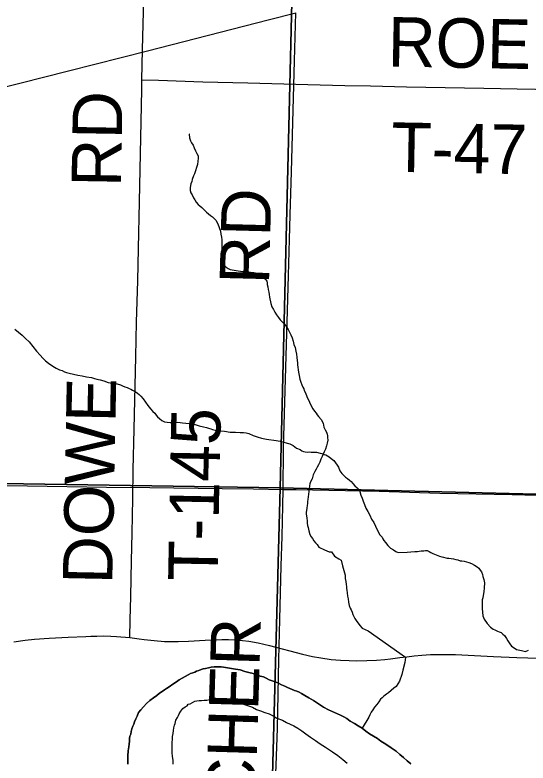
# Model space of a CAD drawing. Extents: x 2.4 to 73.1, y 4.5 to 25.6.
# Drawn here: x 46.9617 to 47.2564, y 22.9328 to 23.3621 of the extents above; entities that cross this region are included whole.
import ezdxf

# ---------------------------------------------------------------- set-up
doc = ezdxf.new("R2010")
doc.units = 0
for name, color, linetype in [('GM_X_Major_River', 7, 'Continuous'), ('GM_X_Minor_River', 7, 'Continuous'), ('GM_X_Section', 7, 'Continuous'), ('GM_X_State_Route', 7, 'Continuous'), ('GM_X_Township_Road', 7, 'Continuous'), ('GM_X_Township_Road_Text', 7, 'Continuous')]:
    doc.layers.add(name, color=color, linetype=linetype)

msp = doc.modelspace()

# ---------------------------------------------------------------- linework, layer by layer
at = {"layer": 'GM_X_Major_River'}
for points in [[(47.161, 22.95272), (47.15876, 22.95411), (47.1567, 22.95549), (47.15427, 22.95688), (47.15221, 22.95826), (47.15053, 22.95925), (47.14866, 22.96025), (47.1417, 22.96328), (47.13889, 22.96487), (47.1361, 22.96684), (47.1331, 22.96862), (47.13048, 22.97021), (47.12824, 22.9716), (47.12617, 22.9726), (47.12486, 22.97339), (47.12355, 22.974), (47.12223, 22.97441), (47.12092, 22.97501), (47.1196, 22.97562), (47.11829, 22.97622), (47.11659, 22.97683), (47.11471, 22.97764), (47.11265, 22.97883), (47.11058, 22.97964), (47.10776, 22.98048), (47.10588, 22.98147), (47.10438, 22.98227), (47.10249, 22.9827), (47.10062, 22.98351), (47.09854, 22.98413), (47.09609, 22.98476), (47.09364, 22.98539), (47.091, 22.98622), (47.08835, 22.98667), (47.08608, 22.98711), (47.08381, 22.98736), (47.08154, 22.98779), (47.08003, 22.98802), (47.07889, 22.98805), (47.07775, 22.98808), (47.07604, 22.98793), (47.07432, 22.98779), (47.07279, 22.98745), (47.07108, 22.98711), (47.06974, 22.98676), (47.06859, 22.98641), (47.06725, 22.98588), (47.06591, 22.98553), (47.06494, 22.98499), (47.0638, 22.98464), (47.06245, 22.9841), (47.06111, 22.98338), (47.05937, 22.98247), (47.05764, 22.98157), (47.05591, 22.98047), (47.05436, 22.97937), (47.05301, 22.97846), (47.04972, 22.97607), (47.04875, 22.97553), (47.0476, 22.9748), (47.04624, 22.97388), (47.0447, 22.97278), (47.04314, 22.97149), (47.04121, 22.97021), (47.03909, 22.96875), (47.03714, 22.9669), (47.03558, 22.96504), (47.03401, 22.96337), (47.03264, 22.9617), (47.03183, 22.95963), (47.03103, 22.95813), (47.03042, 22.95644), (47.03001, 22.95512), (47.02941, 22.954), (47.0288, 22.95249), (47.02838, 22.95079), (47.02815, 22.94928), (47.02774, 22.94815), (47.02752, 22.94683), (47.02748, 22.94531), (47.02725, 22.94361), (47.02702, 22.94209), (47.02678, 22.93982), (47.02651, 22.93698), (47.02644, 22.93413), (47.02658, 22.93204)], [(47.02658, 22.93204), (47.02644, 22.93413), (47.02651, 22.93698), (47.02678, 22.93982), (47.02702, 22.94209), (47.02725, 22.94361), (47.02748, 22.94531), (47.02752, 22.94683), (47.02774, 22.94815), (47.02815, 22.94928), (47.02838, 22.95079), (47.0288, 22.95249), (47.02941, 22.954), (47.03001, 22.95512), (47.03042, 22.95644), (47.03103, 22.95813), (47.03183, 22.95963), (47.03264, 22.9617), (47.03401, 22.96337), (47.03558, 22.96504), (47.03714, 22.9669), (47.03909, 22.96875), (47.04121, 22.97021), (47.04314, 22.97149), (47.0447, 22.97278), (47.04624, 22.97388), (47.0476, 22.9748), (47.04875, 22.97553), (47.04972, 22.97607), (47.05301, 22.97846), (47.05436, 22.97937), (47.05591, 22.98047), (47.05764, 22.98157), (47.05937, 22.98247), (47.06111, 22.98338), (47.06245, 22.9841), (47.0638, 22.98464), (47.06494, 22.98499), (47.06591, 22.98553), (47.06725, 22.98588), (47.06859, 22.98641), (47.06974, 22.98676), (47.07108, 22.98711), (47.07279, 22.98745), (47.07432, 22.98779), (47.07604, 22.98793), (47.07775, 22.98808), (47.07889, 22.98805), (47.08003, 22.98802), (47.08154, 22.98779), (47.08381, 22.98736), (47.08608, 22.98711), (47.08835, 22.98667), (47.091, 22.98622), (47.09364, 22.98539), (47.09609, 22.98476), (47.09854, 22.98413), (47.10062, 22.98351), (47.10249, 22.9827), (47.10438, 22.98227), (47.10588, 22.98147), (47.10776, 22.98048), (47.11058, 22.97964), (47.11265, 22.97883), (47.11471, 22.97764), (47.11659, 22.97683), (47.11829, 22.97622), (47.1196, 22.97562), (47.12092, 22.97501), (47.12223, 22.97441), (47.12355, 22.974), (47.12486, 22.97339), (47.12617, 22.9726), (47.12824, 22.9716), (47.13048, 22.97021), (47.1331, 22.96862), (47.1361, 22.96684), (47.13889, 22.96487), (47.1417, 22.96328), (47.14866, 22.96025), (47.15053, 22.95925), (47.15221, 22.95826), (47.15427, 22.95688), (47.1567, 22.95549), (47.15876, 22.95411), (47.161, 22.95272)], [(47.0526, 22.93213), (47.05247, 22.93442), (47.05214, 22.93651), (47.05201, 22.9388), (47.05188, 22.94127), (47.05193, 22.94317), (47.05197, 22.94487), (47.05219, 22.94601), (47.05222, 22.94696), (47.05224, 22.94809), (47.05248, 22.9498), (47.05271, 22.9515), (47.05294, 22.95301), (47.05336, 22.95452), (47.05376, 22.95546), (47.054, 22.95736), (47.05498, 22.95885), (47.05558, 22.95997), (47.05599, 22.9611), (47.05698, 22.96259), (47.05815, 22.96408), (47.05951, 22.965), (47.06066, 22.96554), (47.06125, 22.96647), (47.06221, 22.96683), (47.06356, 22.96755), (47.06491, 22.96828), (47.06605, 22.96844), (47.06738, 22.96859), (47.06872, 22.96875), (47.07043, 22.9689), (47.07195, 22.96886), (47.07367, 22.9692), (47.075, 22.96935), (47.07652, 22.9695), (47.07766, 22.96947), (47.08108, 22.96957), (47.08221, 22.96917), (47.08354, 22.96894), (47.08505, 22.96852), (47.08712, 22.9679), (47.08995, 22.96726), (47.09165, 22.96684), (47.09297, 22.96661), (47.0941, 22.9662), (47.0958, 22.96559), (47.09806, 22.96477), (47.10049, 22.96357), (47.10275, 22.96275), (47.1052, 22.96174), (47.10765, 22.96092), (47.1099, 22.95991), (47.11215, 22.95853), (47.11534, 22.9573), (47.11759, 22.95611), (47.11966, 22.95511), (47.12191, 22.9541), (47.12416, 22.95271), (47.1264, 22.95132), (47.12882, 22.94955), (47.13143, 22.94759), (47.13423, 22.94562), (47.13704, 22.94384), (47.14003, 22.94186), (47.14414, 22.93929), (47.14713, 22.93712), (47.14992, 22.93477), (47.15252, 22.93262)], [(47.0526, 22.93213), (47.05247, 22.93442), (47.05214, 22.93651), (47.05201, 22.9388), (47.05188, 22.94127), (47.05193, 22.94317), (47.05197, 22.94487), (47.05219, 22.94601), (47.05222, 22.94696), (47.05224, 22.94809), (47.05248, 22.9498), (47.05271, 22.9515), (47.05294, 22.95301), (47.05336, 22.95452), (47.05376, 22.95546), (47.054, 22.95736), (47.05498, 22.95885), (47.05558, 22.95997), (47.05599, 22.9611), (47.05698, 22.96259), (47.05815, 22.96408), (47.05951, 22.965), (47.06066, 22.96554), (47.06125, 22.96647), (47.06221, 22.96683), (47.06356, 22.96755), (47.06491, 22.96828), (47.06605, 22.96844), (47.06738, 22.96859), (47.06872, 22.96875), (47.07043, 22.9689), (47.07195, 22.96886), (47.07367, 22.9692), (47.075, 22.96935), (47.07652, 22.9695), (47.07766, 22.96947), (47.08108, 22.96957), (47.08221, 22.96917), (47.08354, 22.96894), (47.08505, 22.96852), (47.08712, 22.9679), (47.08995, 22.96726), (47.09165, 22.96684), (47.09297, 22.96661), (47.0941, 22.9662), (47.0958, 22.96559), (47.09806, 22.96477), (47.10049, 22.96357), (47.10275, 22.96275), (47.1052, 22.96174), (47.10765, 22.96092), (47.1099, 22.95991), (47.11215, 22.95853), (47.11534, 22.9573), (47.11759, 22.95611), (47.11966, 22.95511), (47.12191, 22.9541), (47.12416, 22.95271), (47.1264, 22.95132), (47.12882, 22.94955), (47.13143, 22.94759), (47.13423, 22.94562), (47.13704, 22.94384), (47.14003, 22.94186), (47.14414, 22.93929), (47.14713, 22.93712), (47.14992, 22.93477), (47.15252, 22.93262)], [(47.18898, 22.93226), (47.18693, 22.93402), (47.18489, 22.93597), (47.18266, 22.93773), (47.18061, 22.9395), (47.17781, 22.94147), (47.17576, 22.94285), (47.1737, 22.94423), (47.17183, 22.94542), (47.16997, 22.94679), (47.16754, 22.94819), (47.16529, 22.94957), (47.16324, 22.95114), (47.161, 22.95272)], [(47.161, 22.95272), (47.16324, 22.95114), (47.16529, 22.94957), (47.16754, 22.94819), (47.16997, 22.94679), (47.17183, 22.94542), (47.1737, 22.94423), (47.17576, 22.94285), (47.17781, 22.94147), (47.18061, 22.9395), (47.18266, 22.93773), (47.18489, 22.93597), (47.18693, 22.93402), (47.18898, 22.93226)]]:
    msp.add_lwpolyline(points, dxfattribs=at)
at = {"layer": 'GM_X_Minor_River'}
for points in [[(47.06187, 23.29362), (47.06167, 23.29363), (47.062, 23.29153), (47.06253, 23.28981), (47.06307, 23.28866), (47.06399, 23.2873), (47.06452, 23.28577), (47.06542, 23.28404), (47.06615, 23.28269), (47.06687, 23.28135), (47.06684, 23.27983), (47.06679, 23.27812), (47.06656, 23.27623), (47.06471, 23.27096), (47.06431, 23.26983), (47.06349, 23.26776), (47.06328, 23.26663), (47.06267, 23.26512), (47.06224, 23.26305), (47.06238, 23.26133), (47.06273, 23.26), (47.06346, 23.25884), (47.06418, 23.25711), (47.06491, 23.25595), (47.06582, 23.2546), (47.06693, 23.25343), (47.06786, 23.25265), (47.06898, 23.25167), (47.07064, 23.24992), (47.07176, 23.24894), (47.07287, 23.24796), (47.07399, 23.24699), (47.07511, 23.2462), (47.07603, 23.24523), (47.07696, 23.24425), (47.07824, 23.24232), (47.07895, 23.24021), (47.07965, 23.23811), (47.07999, 23.23639), (47.08033, 23.23467), (47.08048, 23.23315), (47.08044, 23.23144), (47.08058, 23.22973), (47.08053, 23.22783), (47.08049, 23.22612), (47.08044, 23.22423), (47.08041, 23.22271), (47.08057, 23.22156), (47.08128, 23.21965), (47.08201, 23.2183), (47.08293, 23.21733), (47.08405, 23.21654), (47.08536, 23.21594), (47.08991, 23.21525), (47.09123, 23.21503), (47.09255, 23.2148), (47.09369, 23.21458), (47.09464, 23.21456), (47.09597, 23.21472), (47.09691, 23.2145), (47.09786, 23.21429), (47.09881, 23.21426), (47.09975, 23.21405), (47.1007, 23.21384), (47.10183, 23.21343), (47.10276, 23.21283), (47.10443, 23.21127), (47.10536, 23.21068), (47.10628, 23.20933), (47.10645, 23.20837), (47.10661, 23.20742), (47.10696, 23.20608), (47.10711, 23.20456), (47.10745, 23.20303), (47.10761, 23.2017), (47.10795, 23.20017), (47.10862, 23.19654), (47.10914, 23.19463), (47.11024, 23.19309), (47.11096, 23.19155), (47.11187, 23.19), (47.11297, 23.18846), (47.11408, 23.1871), (47.11519, 23.18593), (47.1163, 23.18477), (47.11723, 23.18379), (47.11777, 23.18283), (47.1185, 23.18167), (47.11923, 23.18051), (47.12013, 23.17859), (47.12085, 23.17686), (47.12137, 23.17495), (47.12189, 23.17304), (47.12261, 23.17131), (47.12294, 23.16922), (47.12346, 23.16749), (47.12361, 23.16559), (47.12375, 23.16388), (47.12391, 23.16254), (47.12388, 23.16122), (47.12453, 23.15702)], [(46.96166, 23.18185), (46.9637, 23.18009), (46.96575, 23.17833), (46.96779, 23.17638), (46.96983, 23.17442), (46.97185, 23.17191), (46.97406, 23.16919), (46.97609, 23.16686), (46.97776, 23.16511), (46.97924, 23.16355), (46.98091, 23.16218), (46.98334, 23.1606), (46.9854, 23.15941), (46.98728, 23.15841), (46.98878, 23.15799), (46.9901, 23.15739), (46.99123, 23.15698), (46.99274, 23.15656), (46.99783, 23.1553)], [(46.99783, 23.1553), (47.0003, 23.15504), (47.00275, 23.15441), (47.00559, 23.15396), (47.00729, 23.15354), (47.00879, 23.15312), (47.01068, 23.15269), (47.01276, 23.15207), (47.01521, 23.15125), (47.01747, 23.15081), (47.01899, 23.15058), (47.02031, 23.15036), (47.0222, 23.14993), (47.02351, 23.14933), (47.02483, 23.14872), (47.02615, 23.14831), (47.02727, 23.14771), (47.02821, 23.14731), (47.02915, 23.14672), (47.03027, 23.14612), (47.03121, 23.14571), (47.03214, 23.14512), (47.03307, 23.14434), (47.034, 23.14337), (47.03529, 23.14181), (47.03657, 23.13988), (47.03804, 23.13795), (47.03951, 23.13601), (47.0408, 23.13446), (47.04192, 23.13348), (47.04284, 23.13251), (47.04358, 23.13154), (47.04469, 23.13056), (47.04599, 23.12939), (47.04749, 23.12859), (47.04901, 23.12836), (47.0509, 23.12813), (47.05261, 23.12827), (47.05489, 23.1284), (47.0566, 23.12817), (47.05792, 23.12795), (47.05982, 23.1279), (47.06209, 23.12765), (47.06455, 23.12721), (47.06738, 23.12638), (47.07002, 23.12574), (47.07172, 23.12532), (47.07285, 23.12491), (47.07417, 23.1245), (47.07511, 23.12428), (47.07662, 23.12387), (47.07908, 23.12342), (47.08211, 23.12316), (47.08533, 23.12269), (47.08837, 23.12262), (47.09102, 23.12255), (47.09292, 23.1225), (47.09444, 23.12227), (47.09594, 23.12186), (47.09858, 23.12084), (47.10084, 23.12002), (47.10329, 23.1192), (47.10612, 23.11856), (47.11161, 23.11785), (47.11407, 23.11741), (47.11595, 23.11698), (47.11954, 23.11594), (47.12141, 23.11494), (47.12346, 23.11356), (47.12553, 23.11275), (47.12646, 23.11197), (47.1274, 23.11156), (47.12835, 23.11135), (47.12948, 23.11113), (47.13063, 23.11129), (47.13176, 23.11126), (47.1348, 23.11119), (47.13688, 23.11056), (47.13801, 23.11035), (47.13933, 23.10993), (47.14027, 23.10972), (47.14214, 23.10853), (47.14326, 23.10755), (47.14475, 23.10638), (47.14585, 23.10502), (47.14677, 23.10367), (47.1475, 23.10251), (47.14821, 23.1004), (47.1495, 23.09904), (47.15061, 23.09787), (47.15154, 23.0969), (47.15266, 23.09611), (47.15377, 23.09513), (47.1547, 23.09435), (47.15581, 23.09319), (47.15692, 23.09183), (47.15822, 23.09065), (47.15914, 23.08968), (47.15968, 23.08853), (47.16039, 23.08642), (47.1611, 23.0847)], [(47.12453, 23.15702), (47.12486, 23.15512), (47.12538, 23.15301), (47.12591, 23.15129), (47.12644, 23.14976), (47.12697, 23.14842), (47.12752, 23.14745), (47.12787, 23.14649), (47.1286, 23.14515), (47.12931, 23.14323), (47.13075, 23.13996), (47.13184, 23.13785), (47.13274, 23.13612), (47.13366, 23.13476), (47.13458, 23.1336), (47.13531, 23.13263), (47.13605, 23.13166), (47.13753, 23.12992), (47.13861, 23.1278), (47.13912, 23.12551), (47.13985, 23.12397), (47.14057, 23.12262), (47.14092, 23.12148), (47.14109, 23.12052), (47.14125, 23.11957), (47.14141, 23.11805), (47.14098, 23.11635), (47.14057, 23.11484), (47.13995, 23.11296), (47.13934, 23.11145), (47.13873, 23.10995), (47.13813, 23.10863), (47.13733, 23.10714), (47.13672, 23.10544), (47.13592, 23.10394), (47.13532, 23.10263), (47.13472, 23.10151), (47.13393, 23.10001), (47.13293, 23.09813), (47.1323, 23.09587), (47.1315, 23.09418), (47.13109, 23.09305), (47.13087, 23.09192), (47.13064, 23.09022), (47.13041, 23.0887), (47.12992, 23.08397), (47.1297, 23.08284), (47.12967, 23.0817), (47.12945, 23.08056), (47.12922, 23.07905), (47.12919, 23.07772), (47.12898, 23.07678), (47.12895, 23.07564), (47.12911, 23.07469), (47.12927, 23.07335), (47.12942, 23.07183), (47.12958, 23.0705), (47.12973, 23.06916), (47.13008, 23.06801), (47.13025, 23.06706), (47.13042, 23.06611), (47.13112, 23.064), (47.13185, 23.06265), (47.13259, 23.06168), (47.13331, 23.06034), (47.13423, 23.05917), (47.13516, 23.0582), (47.13626, 23.05665), (47.13945, 23.05505), (47.14208, 23.05404), (47.14341, 23.054), (47.14524, 23.05149), (47.14767, 23.04991), (47.14899, 23.0493), (47.14985, 23.04586), (47.15055, 23.04337), (47.15089, 23.04185), (47.15124, 23.04051), (47.15138, 23.03861), (47.15172, 23.03689), (47.15186, 23.03518), (47.15202, 23.03403), (47.15219, 23.03289), (47.15235, 23.03194), (47.1525, 23.03041), (47.15265, 23.02851), (47.15299, 23.02698), (47.15332, 23.02508), (47.15365, 23.02317), (47.15418, 23.02163), (47.15473, 23.02067), (47.15526, 23.01933), (47.1558, 23.01799), (47.15634, 23.01683), (47.15688, 23.01568), (47.15798, 23.01394), (47.15871, 23.01297), (47.15982, 23.01162), (47.16112, 23.01025), (47.16449, 23.00865)], [(47.1611, 23.0847), (47.16164, 23.08316), (47.16235, 23.08125), (47.16325, 23.07913), (47.16434, 23.07721), (47.16542, 23.07509), (47.1665, 23.07279), (47.16778, 23.07086), (47.16868, 23.06874), (47.16977, 23.06663), (47.17121, 23.06374), (47.17251, 23.06238), (47.17305, 23.06142), (47.1736, 23.06045), (47.17452, 23.05929), (47.17581, 23.05755), (47.17729, 23.05618), (47.17917, 23.05519), (47.18047, 23.0542), (47.18178, 23.0536), (47.18692, 23.05385), (47.18901, 23.05399), (47.19129, 23.05412), (47.19282, 23.05427), (47.19377, 23.05444), (47.19492, 23.0546), (47.19643, 23.05456), (47.19739, 23.05472), (47.19834, 23.0547), (47.19965, 23.0541), (47.20059, 23.05369), (47.20171, 23.0531), (47.20359, 23.05229), (47.20547, 23.05148), (47.20679, 23.05107), (47.20774, 23.05085), (47.20906, 23.05063), (47.21, 23.05042), (47.21095, 23.05039), (47.21228, 23.05017), (47.2136, 23.04995), (47.21492, 23.04953), (47.21605, 23.04931), (47.21737, 23.0489), (47.21832, 23.04888), (47.21965, 23.04865), (47.22097, 23.04824), (47.22228, 23.04783), (47.22398, 23.04721), (47.22567, 23.04641), (47.22716, 23.04542), (47.22809, 23.04464), (47.22882, 23.04348), (47.22956, 23.04252), (47.23028, 23.04098), (47.23044, 23.03983), (47.23097, 23.03811), (47.2313, 23.03621), (47.23123, 23.03336), (47.23098, 23.03109), (47.23055, 23.02901), (47.23032, 23.0275), (47.2301, 23.02636), (47.23007, 23.02503), (47.23002, 23.02314), (47.22998, 23.02143), (47.23044, 23.01724), (47.23115, 23.01532), (47.2328, 23.01281), (47.23484, 23.01067), (47.23633, 23.00968), (47.23727, 23.00928), (47.23877, 23.00848), (47.23971, 23.00808), (47.24084, 23.00767), (47.24195, 23.00669), (47.24288, 23.00591), (47.24398, 23.00417), (47.2447, 23.00283), (47.246, 23.00127), (47.24691, 22.99992), (47.24785, 22.99933), (47.24971, 22.99795), (47.25065, 22.99774), (47.25254, 22.99731), (47.25405, 22.99689), (47.255, 22.99687), (47.25654, 22.99759)], [(47.16449, 23.00865), (47.18591, 22.9936)], [(47.18591, 22.9936), (47.18569, 22.99045), (47.18444, 22.98611), (47.18381, 22.98366), (47.18257, 22.9797), (47.1806, 22.97671), (47.17924, 22.9758), (47.17614, 22.97303), (47.17498, 22.9723), (47.17362, 22.9712), (47.17265, 22.97027), (47.17167, 22.96935), (47.17069, 22.96785), (47.16951, 22.96636), (47.16814, 22.96488), (47.16716, 22.96339), (47.16636, 22.96189), (47.16556, 22.96039), (47.16496, 22.95907), (47.161, 22.95272)]]:
    msp.add_lwpolyline(points, dxfattribs=at)
at = {"layer": 'GM_X_Section'}
for points in [[(46.62129, 23.59958), (47.12615, 23.59289), (47.11403, 23.09078), (46.61033, 23.09857)], [(47.12615, 23.59289), (47.62968, 23.58585), (47.61706, 23.07825), (47.11403, 23.09078)], [(47.11403, 23.09078), (47.10074, 22.59533), (46.59818, 22.60328), (46.61033, 23.09857)], [(47.11403, 23.09078), (47.61706, 23.07825), (47.60552, 22.57632), (47.10074, 22.59533)]]:
    msp.add_lwpolyline(points, close=True, dxfattribs=at)
at = {"layer": 'GM_X_State_Route'}
msp.add_lwpolyline([(46.93636, 23.31584), (46.9924, 23.33005), (47.03789, 23.34157), (47.10715, 23.35929), (47.12297, 23.36329)], dxfattribs=at)
at = {"layer": 'GM_X_Township_Road'}
for points in [[(47.03459, 23.32485), (47.03497, 23.34208), (47.03542, 23.36414), (47.03585, 23.38713), (47.03643, 23.41074), (47.03663, 23.41975), (47.03671, 23.42334)], [(47.11564, 23.08982), (47.11599, 23.11275), (47.11616, 23.12021), (47.11767, 23.17304), (47.11802, 23.18578), (47.11872, 23.2125), (47.11931, 23.23332), (47.11971, 23.24731), (47.12044, 23.27217), (47.12222, 23.33588), (47.12297, 23.36329)], [(47.02758, 23.00485), (47.02785, 23.01495), (47.02817, 23.02831), (47.02857, 23.04881), (47.02892, 23.06466), (47.02941, 23.08454), (47.02965, 23.10101), (47.03017, 23.1243), (47.03113, 23.16594), (47.03152, 23.18582), (47.03222, 23.20943), (47.03267, 23.22807), (47.03322, 23.25479), (47.03445, 23.3194), (47.03459, 23.32485)], [(47.03459, 23.32485), (47.04417, 23.32468), (47.06964, 23.32379), (47.09543, 23.32313), (47.12992, 23.32215), (47.15105, 23.32161), (47.16596, 23.32138), (47.18647, 23.32095), (47.23091, 23.32009), (47.25018, 23.3197), (47.28156, 23.31915), (47.30673, 23.31859), (47.31978, 23.31837), (47.33224, 23.31822)], [(46.78268, 23.09447), (46.80411, 23.0942), (46.84761, 23.0936), (46.86439, 23.09336), (46.89454, 23.09296), (46.91723, 23.09253), (46.96882, 23.09181), (47.01419, 23.09113), (47.03906, 23.09085), (47.0807, 23.09037), (47.09873, 23.09012), (47.11564, 23.08982)], [(47.10601, 22.7497), (47.10616, 22.75441), (47.10718, 22.78521), (47.10774, 22.8051), (47.10841, 22.82342), (47.1092, 22.84984), (47.11021, 22.88993), (47.11101, 22.91261), (47.11165, 22.93156), (47.11243, 22.95269), (47.11319, 22.99217), (47.11377, 23.01516), (47.11463, 23.04593), (47.11507, 23.06271), (47.1155, 23.08043), (47.11564, 23.08982)], [(47.11564, 23.08982), (47.12328, 23.08968), (47.14193, 23.08947), (47.17082, 23.08875), (47.20562, 23.08774), (47.24726, 23.08687), (47.27645, 23.08618), (47.30752, 23.08541), (47.34449, 23.08436), (47.35941, 23.08402), (47.40073, 23.08289), (47.46537, 23.0814), (47.51539, 23.0802), (47.53528, 23.07987), (47.56387, 23.07908), (47.58904, 23.0785), (47.60218, 23.07816)], [(46.96099, 23.00237), (46.96744, 23.00327), (46.97299, 23.00386), (46.98135, 23.0044), (46.99221, 23.00493), (47.00245, 23.00541), (47.00524, 23.00553), (47.00865, 23.00567), (47.01236, 23.00572), (47.01668, 23.00564), (47.02008, 23.00543), (47.02758, 23.00485)], [(47.02758, 23.00485), (47.03304, 23.00411), (47.03581, 23.00376), (47.04169, 23.00309), (47.04759, 23.00262), (47.05102, 23.00247), (47.05539, 23.00245), (47.06131, 23.00267), (47.07093, 23.00321), (47.08055, 23.00362), (47.08426, 23.00365), (47.08858, 23.00349), (47.09227, 23.00319), (47.09595, 23.00269), (47.10143, 23.00167), (47.10778, 23.00025), (47.12674, 22.99535), (47.1325, 22.994), (47.13741, 22.99308), (47.14328, 22.99226), (47.14857, 22.99179), (47.15355, 22.99153), (47.15761, 22.99148), (47.16383, 22.99164), (47.16942, 22.9919), (47.17406, 22.99226), (47.17745, 22.99265), (47.18269, 22.9933), (47.1867, 22.9938), (47.19101, 22.99428), (47.19533, 22.99468), (47.20026, 22.99502), (47.20674, 22.99516), (47.21075, 22.99514), (47.21478, 22.99502), (47.2365, 22.99391), (47.24986, 22.99331), (47.2626, 22.99297)]]:
    msp.add_lwpolyline(points, dxfattribs=at)

# ---------------------------------------------------------------- texts
at = {"layer": 'GM_X_Township_Road_Text'}
for s, rotation, p in [('ROEHRIG', 358.9235, (47.1756, 23.3326)), ('RD', 89.0118, (47.02254, 23.26328)), ('T-47', 358.9446, (47.17756, 23.27213)), ('RD', 88.5178, (47.10756, 23.20736)), ('DOWE', 88.8631, (47.01753, 23.03526)), ('T-145', 88.8912, (47.07801, 23.03698)), ('ASHPACHER', 88.2851, (47.09589, 22.77923))]:
    msp.add_text(s, height=0.028409, rotation=rotation, dxfattribs=at).set_placement(p)

doc.saveas('drawing.dxf')
